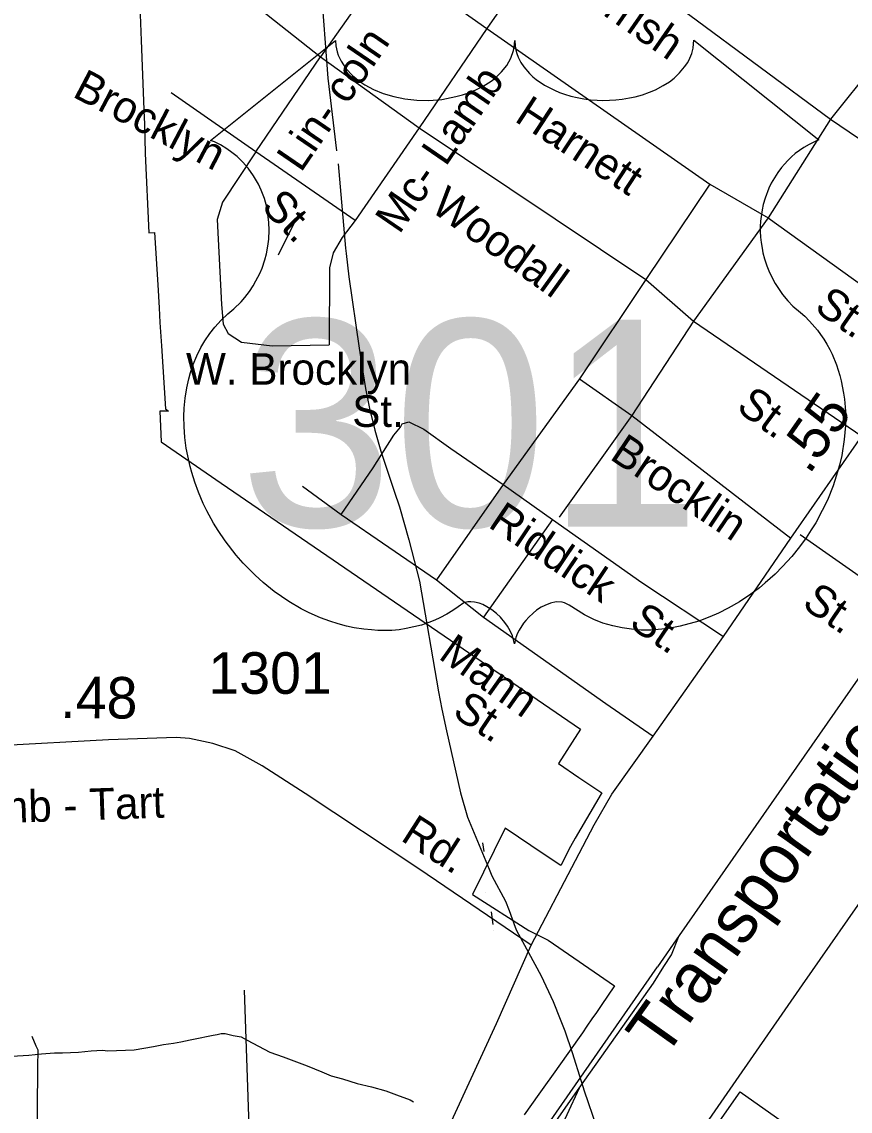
# Model space of a CAD drawing. Extents: x 2082433 to 2279600, y 546599 to 755198.
# Drawn here: x 2131289 to 2133782, y 591331 to 594609 of the extents above; entities that cross this region are included whole.
import ezdxf

# ---------------------------------------------------------------- set-up
doc = ezdxf.new("R2010")
doc.units = 0
for name, color, linetype in [('Exist Boundary Political City Limit New', 7, 'Continuous'), ('Exist Hydrographic Misc Water Feature', 7, 'Continuous'), ('Exist Railroad Mainline', 7, 'Continuous'), ('Exist Railroad Mainline Label', 7, 'Continuous'), ('Exist Railroad Spur', 7, 'Continuous'), ('Exist Road Non-System Type 51', 7, 'Continuous'), ('Exist Road Non-System Type 51 Label', 7, 'Continuous'), ('Exist Road Primary US Attributed', 7, 'Continuous'), ('Exist Road Primary US Mileage Hundredths English Label', 7, 'Continuous'), ('Exist Road Primary US Shield CELL', 7, 'Continuous'), ('Exist Road Primary US Shield Number Label', 7, 'Continuous'), ('Exist Road Secondary Mileage Hundredths English Label', 7, 'Continuous'), ('Exist Road Secondary Type 41 Attributed', 7, 'Continuous'), ('Exist Road Secondary Type 51 Attributed', 7, 'Continuous'), ('Exist Road Secondary Type 51 Label', 7, 'Continuous'), ('Exist Road Secondary Type 51 Number Label', 7, 'Continuous'), ('Map Preparation Boundary City Limit Buffer Line', 7, 'Continuous')]:
    doc.layers.add(name, color=color, linetype=linetype)

msp = doc.modelspace()

# ---------------------------------------------------------------- linework, layer by layer
at = {"layer": 'Exist Boundary Political City Limit New'}
for points in [[(2131624.5, 595171.9), (2131628.8, 595076.1), (2131629, 595066.1), (2131629, 595063.1), (2131629.8, 594992.2), (2131631, 594964.6), (2131637.5, 594779.4), (2131643.5, 594684.3), (2131648.2, 594553.4)], [(2131648.2, 594553.4), (2131656.8, 594318.8), (2131657.8, 594304.3), (2131660.5, 594213.3), (2131671.5, 593973.9), (2131688.8, 593975.1), (2131698, 593817.4), (2131702.2, 593748.7), (2131704.8, 593704.8), (2131709.2, 593633.8), (2131721.5, 593444.4), (2131730.2, 593437.6), (2131722, 593437.7), (2131704, 593437.8), (2131708, 593345.3), (2131888.8, 593221.5), (2132970.2, 592480.6), (2132904, 592377.5), (2132965.5, 592335.8), (2133034.2, 592289.1), (2133032.5, 592286.1), (2132954, 592152.7), (2132940, 592127.7), (2132911, 592070.4), (2132861, 592104), (2132744.2, 592182.6), (2132645.5, 591983.6), (2132814.8, 591875.6), (2132873.5, 591845.8), (2133073.2, 591708.4), (2133033, 591649.9), (2133018.5, 591628.9), (2133005, 591609.2), (2132990, 591587.6), (2132976, 591567.1), (2132961.8, 591546.6), (2132932, 591504.6), (2132888.2, 591443.2), (2132860, 591403.6), (2132845.2, 591382.8), (2132800.8, 591320.6)], [(2133279.2, 591145.2), (2133450.5, 591390), (2133857.2, 591103.3), (2133872.8, 591467.7), (2133876.8, 591614.2), (2133976.5, 591613.6), (2134053.2, 591610.8), (2134132, 591608.2), (2134053.8, 591365.5), (2134411.2, 591119)]]:
    msp.add_lwpolyline(points, dxfattribs=at)
at = {"layer": 'Exist Hydrographic Misc Water Feature'}
for p, q in [((2132676, 592139.1), (2132679.3, 592113.2)), ((2132685.2, 591990.6), (2132685.2, 591990.6)), ((2132709.4, 591873.9), (2132709.4, 591873.9))]:
    msp.add_line(p, q, dxfattribs=at)
for points in [[(2132154.1, 595095.7), (2132189.4, 594719.7), (2132209.7, 594439.8), (2132236.5, 594221.3)], [(2132241.5, 594181.5), (2132263.4, 593928), (2132265.3, 593911.6)], [(2132265.3, 593911.6), (2132273.7, 593841.7), (2132304.8, 593627.1)], [(2132304.8, 593627.1), (2132315.3, 593555.6), (2132323.5, 593505.8)], [(2132323.5, 593505.8), (2132335.4, 593445.5), (2132351.4, 593380.8), (2132369.6, 593317.8), (2132409.6, 593196.7)], [(2132409.6, 593196.7), (2132425.4, 593149.4), (2132454.1, 593050.3), (2132486.3, 592926.7)], [(2132486.3, 592926.7), (2132542.7, 592593.7), (2132553.6, 592541.4)], [(2132553.6, 592541.4), (2132567.3, 592475.6), (2132609.3, 592289.6), (2132630.5, 592216.6), (2132695.5, 592059.6)], [(2132695.5, 592059.6), (2132703.5, 592039.3), (2132744.5, 591963.3)], [(2132744.5, 591963.3), (2132755.5, 591934.9), (2132773.8, 591885.6)], [(2132744.5, 591963.3), (2132755.5, 591934.9), (2132773.8, 591885.6)], [(2132707.3, 591893.6), (2132702.4, 591931.5)], [(2132773.8, 591885.6), (2132777.5, 591875.6), (2132814.4, 591809.2)], [(2132814.4, 591809.2), (2132852.3, 591739.2), (2132888.4, 591661.7), (2132909.3, 591608.4)], [(2132909.3, 591608.4), (2132923.5, 591572.9), (2132945.2, 591507.6), (2132972.3, 591421.9)], [(2131241.8, 591495.9), (2131309.9, 591500.2), (2131347.9, 591504.4), (2131387.8, 591506.6), (2131411.8, 591506.7), (2131459.8, 591508.9), (2131498, 591513), (2131531.6, 591515.2), (2131547.6, 591513.3), (2131627.5, 591515.6), (2131685.6, 591525.8), (2131715.5, 591532), (2131745.7, 591536.1), (2131767.6, 591540.2), (2131795.7, 591546.3), (2131825.4, 591552.5), (2131845.3, 591556.5), (2131865.4, 591560.7), (2131877.3, 591562.7), (2131889.4, 591564.8), (2131901.3, 591564.8), (2131925.3, 591558.9), (2131949.3, 591555), (2131967.3, 591545.1), (2132035.6, 591509.4), (2132075.6, 591495.5), (2132148, 591467.9), (2132191.8, 591450.1), (2132219.9, 591438.2), (2132253.8, 591428.4), (2132297.9, 591414.6), (2132341.9, 591404.8), (2132384.2, 591392.9), (2132416.2, 591381.1), (2132458.2, 591365.3), (2132468.1, 591359.3)], [(2132972.3, 591421.9), (2132981.5, 591393), (2133018.4, 591284.4), (2133030.3, 591242.9)]]:
    msp.add_lwpolyline(points, dxfattribs=at)
at = {"layer": 'Exist Railroad Mainline'}
for points in [[(2134527.2, 593667.5), (2133267.5, 591860.5)], [(2133267.7, 591860.4), (2133202, 591766.2)], [(2130988.7, 588583.1), (2133202, 591766.2)]]:
    msp.add_lwpolyline(points, dxfattribs=at)
at = {"layer": 'Exist Railroad Spur'}
for points in [[(2133190.6, 591716.9), (2133221.6, 591766.8), (2133243.9, 591802.3), (2133267.5, 591860.5)], [(2132713, 591038.6), (2132966.8, 591400.7), (2133190.6, 591716.9)], [(2132966.8, 591400.7), (2132892.6, 591240.6), (2132871.9, 591200), (2132825.4, 591131.8), (2132774, 591058.6), (2132743.3, 590984.5), (2132727.5, 590920.2), (2132696.9, 590770.9), (2132679.6, 590694.8)]]:
    msp.add_lwpolyline(points, dxfattribs=at)
at = {"layer": 'Exist Road Non-System Type 51'}
for p, q in [((2132894.9, 594886.8), (2132688.8, 594589.2)), ((2132394.1, 594797.8), (2132187.5, 594504.2)), ((2132394.1, 594797.8), (2132688.8, 594589.2)), ((2132688.8, 594589.2), (2132484.6, 594289.7)), ((2133951.6, 594603), (2133722.7, 594315.8)), ((2131993.7, 594217.5), (2132187.5, 594504.2)), ((2132187.5, 594504.2), (2132484.6, 594289.7)), ((2131993.7, 594217.5), (2131738.7, 594395.5)), ((2133722.7, 594315.8), (2133534.8, 594019.8)), ((2132484.6, 594289.7), (2132292.3, 594010.9)), ((2132484.6, 594289.7), (2133166.9, 593833.7)), ((2132292.3, 594010.9), (2131993.7, 594217.5)), ((2133360.1, 594120.6), (2133166.9, 593833.7)), ((2133360.1, 594120.6), (2133534.8, 594019.8)), ((2133534.8, 594019.8), (2133310.7, 593708.1)), ((2133534.8, 594019.8), (2134024.5, 593666.6)), ((2133166.9, 593833.7), (2132967.1, 593534.5)), ((2133166.9, 593833.7), (2133310.7, 593708.1)), ((2133310.7, 593708.1), (2133124.9, 593424.7)), ((2133310.7, 593708.1), (2133816.9, 593362.1)), ((2132967.1, 593534.5), (2132738.2, 593217)), ((2132967.1, 593534.5), (2133124.9, 593424.7)), ((2133124.9, 593424.7), (2132906.2, 593118.5)), ((2132133.6, 593212), (2132250.2, 593126.3)), ((2132738.2, 593217), (2132537.5, 592929.9)), ((2132738.2, 593217), (2132886.5, 593112.2)), ((2132250.2, 593126.3), (2132537.5, 592929.9)), ((2132886.5, 593112.2), (2132678.9, 592817.5)), ((2133631.7, 593067.1), (2133916.4, 592866.4)), ((2132537.5, 592929.9), (2132678.9, 592817.5)), ((2131958.3, 591695.8), (2132008, 590271.7))]:
    msp.add_line(p, q, dxfattribs=at)
for points in [[(2131795, 595205.2), (2131798.6, 594925.2), (2131801, 594865.1), (2131807.1, 594827.2), (2131813.1, 594809.3), (2131821.2, 594785.3), (2131867.5, 594749.6), (2131987.7, 594662.1), (2132187.5, 594504.2)], [(2132894.9, 594886.8), (2133181.5, 594709.3), (2133299.8, 594628.7), (2133722.7, 594315.8)], [(2132688.8, 594589.2), (2133360.1, 594120.6)], [(2133722.7, 594315.8), (2133975.4, 594144.9), (2134255.9, 593975.9)], [(2131993.7, 594217.5), (2131892.9, 594066.2), (2131877.1, 594014.8), (2131889.9, 593758.8), (2131894.9, 593699.4), (2131910.2, 593671.7), (2131950.7, 593645.1), (2132042.7, 593634.2), (2132213.7, 593637.1)], [(2132292.3, 594010.9), (2132253.3, 593960.4), (2132225.6, 593914), (2132214.7, 593868.5), (2132213.7, 593637.1)], [(2133124.9, 593424.7), (2133603.3, 593055.6)], [(2132250.2, 593126.3), (2132346.2, 593266.9), (2132408.9, 593365.8), (2132428.7, 593390), (2132433.7, 593399.3), (2132453.9, 593405.3), (2132498.9, 593383.1), (2132580, 593325.7), (2132738.2, 593217)], [(2132886.5, 593112.2), (2133155.4, 592922.3), (2133400.6, 592760.2)], [(2132678.9, 592817.5), (2133046.7, 592558.5), (2133189, 592459.6)], [(2131318.9, 591556.9), (2131331.4, 591528.6), (2131337.2, 591516.5), (2131336, 591464.3), (2131334.3, 591210), (2131344.2, 590780.9), (2131342.2, 590270.7)]]:
    msp.add_lwpolyline(points, dxfattribs=at)
at = {"layer": 'Exist Road Non-System Type 51 Label'}
msp.add_lwpolyline([(2132061.7, 593907.9), (2132125.1, 594035.4)], dxfattribs=at)
at = {"layer": 'Exist Road Primary US Attributed'}
for points in [[(2132822.2, 591830.9), (2132955.7, 592085.9), (2133011.1, 592192.7), (2133064.5, 592285.6), (2133189, 592459.6), (2133400.6, 592760.2), (2133603.3, 593055.6), (2133816.9, 593362.1), (2134024.5, 593666.6), (2134235.7, 593968.3), (2134445.7, 594265.2)], [(2132029.8, 590260.8), (2132081.9, 590334.4), (2132132.8, 590408.1), (2132194.1, 590501.5), (2132277.2, 590649.3), (2132341, 590778.9), (2132717.4, 591595.6), (2132822.2, 591830.9)]]:
    msp.add_lwpolyline(points, dxfattribs=at)
at = {"layer": 'Exist Road Primary US Shield CELL'}
msp.add_lwpolyline([(2132233.6, 594552.5), (2132234.6, 594536.9), (2132238.4, 594518.5), (2132241.3, 594508.9), (2132249.9, 594490.6), (2132264.2, 594469.1), (2132284.1, 594447.9), (2132306.5, 594429.5), (2132321.6, 594419.7), (2132347.3, 594405.9), (2132376.5, 594393.6), (2132408.9, 594384.3), (2132442.1, 594377.6), (2132478.3, 594373.6), (2132514.1, 594372.9), (2132552.8, 594375.8), (2132595.5, 594384.1), (2132615.3, 594389.2), (2132637.3, 594396.7), (2132657.8, 594405.2), (2132680.3, 594417.2), (2132698.3, 594428.8), (2132712.4, 594439), (2132732.4, 594458.2), (2132748.3, 594478), (2132755, 594489.1), (2132760.8, 594499.8), (2132768.7, 594522.5), (2132770.9, 594532.5), (2132772.5, 594553.3), (2132773.8, 594535.8), (2132775.5, 594524.9), (2132778.4, 594514.2), (2132782.9, 594502.9), (2132790.9, 594486.9), (2132799.8, 594473.5), (2132816.6, 594453.7), (2132827, 594443.9), (2132836.6, 594436.1), (2132862.2, 594418.6), (2132892.1, 594403.4), (2132906.8, 594397), (2132921.9, 594391.6), (2132941, 594385.8), (2132960.8, 594381.2), (2132980.4, 594377.8), (2133000.4, 594374.9), (2133020.8, 594373.4), (2133037.5, 594372.9), (2133058, 594373.2), (2133076.9, 594374.3), (2133096.2, 594376.5), (2133117.6, 594380.1), (2133134.7, 594383.8), (2133157.4, 594389.8), (2133177.9, 594397.2), (2133195.9, 594405), (2133219.2, 594417.2), (2133238.1, 594429), (2133251.9, 594440.1), (2133268.4, 594455.3), (2133283.9, 594473.3), (2133293.1, 594486.4), (2133299.5, 594500), (2133305.5, 594514.2), (2133309.2, 594529.4), (2133311, 594542.5), (2133311.3, 594553.7), (2133687.9, 594253.7), (2133679, 594250.3), (2133658.5, 594240.3), (2133642.3, 594230.8), (2133616.4, 594212.5), (2133605.3, 594202.5), (2133594.2, 594192), (2133583.9, 594180.9), (2133574.9, 594170.5), (2133564, 594155.3), (2133554.2, 594140.2), (2133544.7, 594123.5), (2133537.7, 594109), (2133526.1, 594078.8), (2133520.5, 594059.6), (2133517, 594043.4), (2133512.5, 594009.8), (2133511.4, 593993.8), (2133511.4, 593978), (2133512.3, 593961.3), (2133513.9, 593945.3), (2133516.8, 593928.6), (2133519.4, 593913.9), (2133524.1, 593895.9), (2133530.8, 593875), (2133539, 593854.7), (2133556.2, 593822), (2133578.4, 593788.6), (2133594.2, 593769.9), (2133609.7, 593753.9), (2133633, 593734.3), (2133645.5, 593723.2), (2133660, 593708.8), (2133683.6, 593681.4), (2133693.1, 593668.5), (2133702.8, 593654), (2133711.7, 593639.1), (2133720.6, 593623.1), (2133727.7, 593609.1), (2133740.9, 593576.8), (2133750.6, 593545.4), (2133755.1, 593529), (2133762.1, 593492), (2133764.7, 593473.8), (2133767.6, 593437.7), (2133767.7, 593394.1), (2133764.4, 593352.7), (2133756.6, 593304.5), (2133750.2, 593275.5), (2133740.3, 593241.9), (2133730.7, 593212.8), (2133713.5, 593169.9), (2133698.2, 593138.7), (2133678.4, 593102.2), (2133664.9, 593080.2), (2133649.1, 593056.6), (2133629.3, 593029.5), (2133606.2, 593000.5), (2133578.4, 592970), (2133555.9, 592947.6), (2133526.6, 592921.3), (2133508.8, 592906.6), (2133483.4, 592887.5), (2133448.7, 592864.4), (2133414.5, 592844.5), (2133385.3, 592829.6), (2133359.5, 592818.5), (2133326.2, 592805.8), (2133270.6, 592790.5), (2133250.4, 592786.3), (2133226.3, 592782.7), (2133203.9, 592780.5), (2133182.1, 592779.1), (2133152.7, 592779.1), (2133123.6, 592781.4), (2133096, 592785.4), (2133067.3, 592791.4), (2133037.3, 592800.3), (2133010.1, 592811), (2132982.5, 592824.5), (2132935.9, 592853.9), (2132922.4, 592861), (2132914.9, 592863), (2132896.9, 592863.9), (2132880, 592860.3), (2132862.6, 592853.4), (2132852.2, 592847.9), (2132838.3, 592838.8), (2132827.6, 592830.3), (2132814.7, 592818.1), (2132805.8, 592807.8), (2132799, 592799.8), (2132785.9, 592779.1), (2132781.2, 592769.3), (2132776.3, 592756.7), (2132772, 592738), (2132766.1, 592761.5), (2132759.2, 592777.1), (2132751.2, 592790.5), (2132742.9, 592802.3), (2132729.7, 592817.4), (2132718, 592828.7), (2132703.7, 592840.3), (2132688.6, 592849.4), (2132676.5, 592855.7), (2132665.4, 592859.9), (2132651.8, 592863.2), (2132640.7, 592864.1), (2132631.6, 592863.9), (2132619, 592861.1), (2132602, 592848.8), (2132585.8, 592837.6), (2132568.3, 592826.7), (2132547.4, 592815.6), (2132532, 592808.5), (2132513.8, 592801.4), (2132492.4, 592794.3), (2132469.3, 592788.3), (2132445.5, 592783.6), (2132424.6, 592780.2), (2132402.2, 592778.2), (2132381.9, 592777.6), (2132360.8, 592777.8), (2132341, 592779.4), (2132318.1, 592781.4), (2132289.6, 592785.6), (2132266.1, 592790.9), (2132241.2, 592797.6), (2132215.6, 592805.6), (2132188.2, 592816.1), (2132154, 592831), (2132130.2, 592843.2), (2132092.6, 592864.8), (2132048.6, 592895.3), (2132015.3, 592922.2), (2131991, 592944.2), (2131955.2, 592980.7), (2131934.1, 593004.5), (2131901.1, 593047.2), (2131880, 593078.2), (2131866.3, 593100.9), (2131846.3, 593137.4), (2131835.3, 593160.3), (2131821.1, 593193.7), (2131809.8, 593224.1), (2131800.5, 593253.1), (2131795.5, 593271.5), (2131788.4, 593303.8), (2131784, 593326.7), (2131779.8, 593358.1), (2131777.5, 593391.2), (2131777, 593421.7), (2131777.8, 593447.1), (2131780.7, 593476.7), (2131785.7, 593508.1), (2131791.7, 593535), (2131797.2, 593554.3), (2131805.2, 593577.9), (2131815.7, 593604), (2131828.2, 593628.9), (2131840.1, 593649.6), (2131855, 593671.8), (2131869.7, 593690.7), (2131888.9, 593711.6), (2131908.9, 593730.8), (2131927.3, 593745.7), (2131949.1, 593767), (2131960.4, 593780), (2131974.1, 593798), (2131985, 593814.7), (2131993.7, 593829.6), (2132005.1, 593851.6), (2132012, 593868.1), (2132020.7, 593893.4), (2132025, 593911.2), (2132029.5, 593934.1), (2132032.4, 593955.7), (2132033.5, 593982.7), (2132032.8, 594004.9), (2132029.9, 594030.9), (2132025, 594055.9), (2132019.1, 594077.7), (2132009.8, 594102.6), (2132001.2, 594120.8), (2131986.8, 594145.5), (2131970.7, 594168.4), (2131954.2, 594187.1), (2131937.5, 594203.8), (2131921.5, 594216.3), (2131906.3, 594227.2), (2131887.1, 594238.8), (2131868.7, 594247.9), (2131857.1, 594252.5)], close=True, dxfattribs=at)
at = {"layer": 'Exist Road Secondary Type 41 Attributed'}
msp.add_lwpolyline([(2132822.2, 591830.9), (2132484.1, 592060.2), (2132142, 592287.6), (2132012.5, 592370.7), (2131931.4, 592416.1), (2131864.2, 592437.9), (2131793.7, 592453.3), (2131753.6, 592455.9), (2131550.4, 592448.8), (2131218.5, 592430.8), (2131105.9, 592420.1), (2130882.5, 592420.1), (2130617.5, 592430), (2130431.6, 592451.7)], dxfattribs=at)
at = {"layer": 'Exist Road Secondary Type 51 Attributed'}
msp.add_lwpolyline([(2133710.2, 589573.5), (2133490.3, 589841.6), (2133132.9, 590269.7), (2132931.7, 590512.9), (2132882.3, 590569.3), (2132868.4, 590592), (2132871.4, 590604.8), (2132910.4, 590665.2), (2132978.6, 590759.1), (2133439.4, 591423.5), (2133638.1, 591711.2), (2133858.6, 592026.5), (2134006.9, 592239.1), (2134142.3, 592427.9), (2134261.9, 592606.9), (2134468.6, 592904.5), (2134674.2, 593203.1), (2134910.2, 593522.2), (2135096.4, 593809.1)], dxfattribs=at)
at = {"layer": 'Map Preparation Boundary City Limit Buffer Line'}
for points in [[(2131624.5, 595171.9), (2131628.8, 595076.1), (2131629, 595066.1), (2131629, 595063.1), (2131629.8, 594992.2), (2131631, 594964.6), (2131637.5, 594779.4), (2131643.5, 594684.3), (2131648.2, 594553.4)], [(2131648.2, 594553.4), (2131656.8, 594318.8), (2131657.8, 594304.3), (2131660.5, 594213.3), (2131671.5, 593973.9), (2131688.8, 593975.1), (2131698, 593817.4), (2131702.2, 593748.7), (2131704.8, 593704.8), (2131709.2, 593633.8), (2131721.5, 593444.4), (2131730.2, 593437.6), (2131722, 593437.7), (2131704, 593437.8), (2131708, 593345.3), (2131888.8, 593221.5), (2132970.2, 592480.6), (2132904, 592377.5), (2132965.5, 592335.8), (2133034.2, 592289.1), (2133032.5, 592286.1), (2132954, 592152.7), (2132940, 592127.7), (2132911, 592070.4), (2132861, 592104), (2132744.2, 592182.6), (2132645.5, 591983.6), (2132814.8, 591875.6), (2132873.5, 591845.8), (2133073.2, 591708.4), (2133033, 591649.9), (2133018.5, 591628.9), (2133005, 591609.2), (2132990, 591587.6), (2132976, 591567.1), (2132961.8, 591546.6), (2132932, 591504.6), (2132888.2, 591443.2), (2132860, 591403.6), (2132845.2, 591382.8), (2132800.8, 591320.6)], [(2133279.2, 591145.2), (2133450.5, 591390), (2133857.2, 591103.3), (2133872.8, 591467.7), (2133876.8, 591614.2), (2133976.5, 591613.6), (2134053.2, 591610.8), (2134132, 591608.2), (2134053.8, 591365.5), (2134411.2, 591119)]]:
    msp.add_lwpolyline(points, dxfattribs=at)

# ---------------------------------------------------------------- texts
at = {"layer": 'Exist Railroad Mainline Label'}
msp.add_text('Transportation', height=150, rotation=54.6123, dxfattribs=at).set_placement((2133222.2, 591486.2))
at = {"layer": 'Exist Road Non-System Type 51 Label'}
for s, rotation, p in [('Parrish', 325.1799, (2132907.1, 594720.5)), ('Lin- coln', 55.6266, (2132128.9, 594153.2)), ('Brocklyn', 332.3295, (2131438, 594385.6)), ('Mc- Lamb', 55.5892, (2132425.1, 593967.4)), ('Harnett', 326.7365, (2132768.4, 594312.2)), ('Woodall', 324.2381, (2132515.2, 594042.8)), ('St.', 314.1911, (2132006.6, 594048.9)), ('St.', 324.9509, (2133670.5, 593741.7)), ('W. Brocklyn', 359.9755, (2131783.2, 593517.3)), ('St.', 323.6415, (2133435.7, 593442.4)), ('St.', 359.9352, (2132283.4, 593390.4)), ('Brocklin', 326.0924, (2133054.9, 593295.6)), ('Riddick', 326.0924, (2132689.1, 593091.2)), ('St.', 325.7467, (2133633.2, 592849.9)), ('St.', 325.8809, (2133112.8, 592790.1)), ('Mann', 324.7392, (2132539.5, 592695.5)), ('St.', 326.2445, (2132581, 592523))]:
    msp.add_text(s, height=95, rotation=rotation, dxfattribs=at).set_placement(p)
at = {"layer": 'Exist Road Primary US Mileage Hundredths English Label'}
msp.add_text('.55', height=125, rotation=55.1322, dxfattribs=at).set_placement((2133658.6, 593244.3))
at = {"layer": 'Exist Road Primary US Shield Number Label'}
msp.add_text('301', height=622.24, dxfattribs=at).set_placement((2131944.3, 593090.5))
at = {"layer": 'Exist Road Secondary Mileage Hundredths English Label'}
msp.add_text('.48', height=125, rotation=359.3963, dxfattribs=at).set_placement((2131404.2, 592514.8))
at = {"layer": 'Exist Road Secondary Type 51 Label'}
for s, rotation, p in [('McLamb - Tart', 1.9215, (2130893.7, 592187.1)), ('Rd.', 327.3852, (2132425.8, 592148.2))]:
    msp.add_text(s, height=95, rotation=rotation, dxfattribs=at).set_placement(p)
at = {"layer": 'Exist Road Secondary Type 51 Number Label'}
msp.add_text('1301', height=125, dxfattribs=at).set_placement((2131850.3, 592587.3))

doc.saveas('drawing.dxf')
